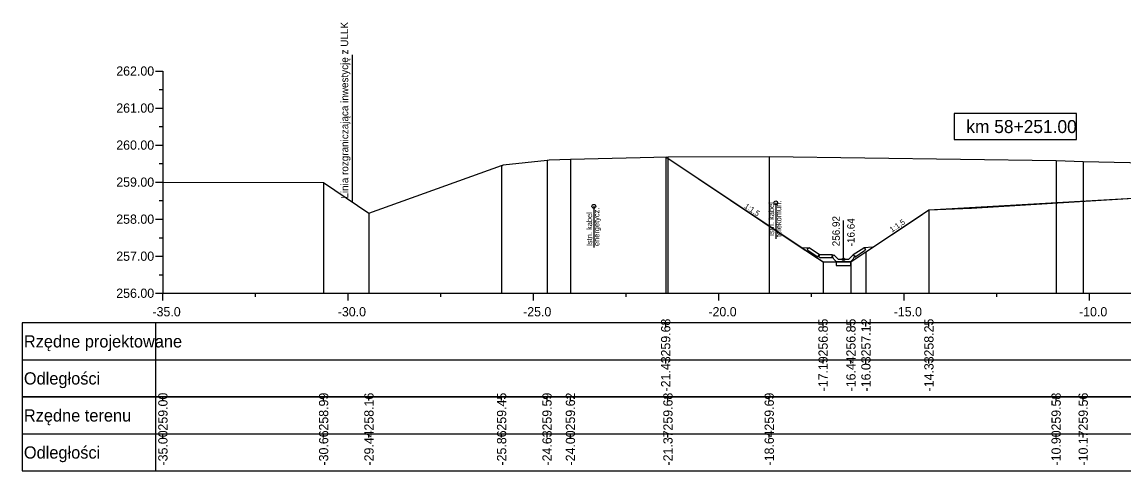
# Model space of a CAD drawing. Extents: x 6516023 to 6560129, y 5513077 to 5529206.
# Drawn here: x 6516441.66 to 6516471.39, y 5514501.31 to 5514513.43 of the extents above; entities that cross this region are included whole.
import ezdxf

# ---------------------------------------------------------------- set-up
doc = ezdxf.new("R2010")
doc.units = 0
for name, color, linetype in [('IR_default', 7, 'Continuous'), ('TOR_PRZEK_P-kable', 7, 'Continuous'), ('TOR_PRZEK_P-odwodnienie', 7, 'Continuous'), ('TOR_PRZEK_P-opisy', 7, 'Continuous'), ('TOR_PRZEK_P-tabelka istniejace', 7, 'Continuous'), ('TOR_PRZEK_P-tabelka projektowane', 7, 'Continuous'), ('TOR_PRZEK_P-teren istniejacy', 7, 'Continuous'), ('TOR_PRZEK_P-uklad odniesienia', 7, 'Continuous'), ('TOR_PRZEK_P-warstwa ochronna II', 7, 'Continuous'), ('TOR_PS_T-granica PKP-projektowana', 7, 'Continuous')]:
    doc.layers.add(name, color=color, linetype=linetype)

msp = doc.modelspace()

# ---------------------------------------------------------------- linework, layer by layer
at = {"layer": 'IR_default'}
msp.add_lwpolyline([(6516459.03, 5514509.785), (6516462.527, 5514507.453), (6516463.124, 5514507.055), (6516463.277, 5514506.953), (6516463.874, 5514506.953), (6516464.027, 5514506.953), (6516464.35, 5514507.168), (6516464.432, 5514507.223), (6516465.788, 5514508.127), (6516466.131, 5514508.355), (6516467.279, 5514508.401), (6516471.952, 5514508.688)], dxfattribs=at)
at = {"layer": 'TOR_PRZEK_P-kable'}
for p, q in [((6516457.091, 5514508.453), (6516457.091, 5514507.344)), ((6516462, 5514508.549), (6516462, 5514507.575))]:
    msp.add_line(p, q, dxfattribs=at)
for centre in [(6516457.091, 5514508.453), (6516462, 5514508.549)]:
    msp.add_circle(centre, 0.05, dxfattribs=at)
at = {"layer": 'TOR_PRZEK_P-odwodnienie'}
for p, q in [((6516463.827, 5514507.023), (6516463.827, 5514508.067)), ((6516463.136, 5514507.078), (6516462.875, 5514507.253)), ((6516463.18, 5514507.145), (6516462.9, 5514507.332)), ((6516463.18, 5514507.145), (6516463.172, 5514507.133)), ((6516463.526, 5514507.143), (6516463.189, 5514507.143)), ((6516463.52, 5514507.118), (6516463.567, 5514507.142)), ((6516463.526, 5514507.143), (6516463.526, 5514507.128)), ((6516463.687, 5514507.023), (6516463.567, 5514507.142)), ((6516463.967, 5514507.023), (6516464.087, 5514507.142)), ((6516464.087, 5514507.142), (6516464.135, 5514507.118)), ((6516464.092, 5514507.149), (6516464.372, 5514507.336)), ((6516464.092, 5514507.149), (6516464.1, 5514507.136)), ((6516464.136, 5514507.082), (6516464.397, 5514507.256)), ((6516463.147, 5514507.095), (6516463.136, 5514507.078)), ((6516463.526, 5514507.063), (6516463.212, 5514507.063)), ((6516463.526, 5514507.083), (6516463.526, 5514507.063)), ((6516463.637, 5514506.953), (6516464.017, 5514506.953)), ((6516463.687, 5514507.023), (6516463.967, 5514507.023)), ((6516464.125, 5514507.099), (6516464.136, 5514507.082))]:
    msp.add_line(p, q, dxfattribs=at)
for points in [[(6516462.694, 5514507.342), (6516462.9, 5514507.332)], [(6516462.85, 5514507.305), (6516462.9, 5514507.332)], [(6516462.85, 5514507.305), (6516462.875, 5514507.253)], [(6516463.172, 5514507.133), (6516463.137, 5514507.114)], [(6516463.137, 5514507.114), (6516463.147, 5514507.095)], [(6516463.162, 5514507.093), (6516463.189, 5514507.143)], [(6516463.526, 5514507.128), (6516463.507, 5514507.093)], [(6516463.567, 5514507.023), (6516463.52, 5514507.118)], [(6516464.087, 5514507.023), (6516464.135, 5514507.118)], [(6516464.1, 5514507.136), (6516464.135, 5514507.118)], [(6516464.135, 5514507.118), (6516464.125, 5514507.099)], [(6516464.619, 5514507.347), (6516464.372, 5514507.336)], [(6516464.422, 5514507.309), (6516464.372, 5514507.336)], [(6516464.422, 5514507.309), (6516464.397, 5514507.256)], [(6516463.162, 5514507.093), (6516463.212, 5514507.063)], [(6516463.277, 5514506.953), (6516463.277, 5514506.954), (6516463.277, 5514506.953), (6516463.277, 5514506.953), (6516463.277, 5514506.953), (6516463.278, 5514506.953), (6516463.277, 5514506.953), (6516463.278, 5514506.954)], [(6516463.507, 5514507.093), (6516463.526, 5514507.083)], [(6516463.637, 5514506.953), (6516463.567, 5514507.023)], [(6516464.027, 5514506.953), (6516463.627, 5514506.953), (6516463.627, 5514506.853), (6516464.027, 5514506.853), (6516464.027, 5514506.953)], [(6516464.017, 5514506.953), (6516464.087, 5514507.023)], [(6516464.027, 5514506.953), (6516464.027, 5514506.954), (6516464.027, 5514506.953), (6516464.027, 5514506.953), (6516464.027, 5514506.953), (6516464.028, 5514506.953), (6516464.027, 5514506.953), (6516464.028, 5514506.954)]]:
    msp.add_lwpolyline(points, dxfattribs=at)
msp.add_circle((6516463.827, 5514507.023), 0.035, dxfattribs=at)
at = {"layer": 'TOR_PRZEK_P-tabelka istniejace'}
for p, q in [((6516441.663, 5514503.306), (6516441.663, 5514501.306)), ((6516445.263, 5514503.306), (6516445.263, 5514501.306)), ((6516445.463, 5514503.206), (6516445.463, 5514503.306)), ((6516449.8, 5514503.206), (6516449.8, 5514503.306)), ((6516451.023, 5514503.206), (6516451.023, 5514503.306)), ((6516454.602, 5514503.206), (6516454.602, 5514503.306)), ((6516455.828, 5514503.206), (6516455.828, 5514503.306)), ((6516456.459, 5514503.206), (6516456.459, 5514503.306)), ((6516459.09, 5514503.206), (6516459.09, 5514503.306)), ((6516461.823, 5514503.206), (6516461.823, 5514503.306)), ((6516469.564, 5514503.206), (6516469.564, 5514503.306)), ((6516470.294, 5514503.206), (6516470.294, 5514503.306)), ((6516441.663, 5514502.306), (6516515.463, 5514502.306)), ((6516445.463, 5514502.206), (6516445.463, 5514502.306)), ((6516449.8, 5514502.206), (6516449.8, 5514502.306)), ((6516451.023, 5514502.206), (6516451.023, 5514502.306)), ((6516454.602, 5514502.206), (6516454.602, 5514502.306)), ((6516455.828, 5514502.206), (6516455.828, 5514502.306)), ((6516456.459, 5514502.206), (6516456.459, 5514502.306)), ((6516459.09, 5514502.206), (6516459.09, 5514502.306)), ((6516461.823, 5514502.206), (6516461.823, 5514502.306)), ((6516469.564, 5514502.206), (6516469.564, 5514502.306)), ((6516470.294, 5514502.206), (6516470.294, 5514502.306))]:
    msp.add_line(p, q, dxfattribs=at)
for points in [[(6516461.823, 5514509.8), (6516461.823, 5514506.306), (6516461.823, 5514506.176), (6516461.823, 5514506.106)], [(6516454.602, 5514509.552), (6516454.602, 5514506.306), (6516454.602, 5514506.176), (6516454.602, 5514506.106)], [(6516455.828, 5514509.695), (6516455.828, 5514506.306), (6516455.828, 5514506.176), (6516455.828, 5514506.106)], [(6516456.459, 5514509.728), (6516456.459, 5514506.306), (6516456.459, 5514506.176), (6516456.459, 5514506.106)], [(6516459.09, 5514509.786), (6516459.09, 5514506.306), (6516459.09, 5514506.176), (6516459.09, 5514506.106)], [(6516469.564, 5514509.69), (6516469.564, 5514506.306), (6516469.564, 5514506.176), (6516469.564, 5514506.106)], [(6516470.294, 5514509.666), (6516470.294, 5514506.306), (6516470.294, 5514506.176), (6516470.294, 5514506.106)], [(6516445.463, 5514509.108), (6516445.463, 5514506.306), (6516445.463, 5514506.176), (6516445.463, 5514506.106)], [(6516449.8, 5514509.097), (6516449.8, 5514506.306), (6516449.8, 5514506.176), (6516449.8, 5514506.106)], [(6516451.023, 5514508.27), (6516451.023, 5514506.306), (6516451.023, 5514506.176), (6516451.023, 5514506.106)]]:
    msp.add_lwpolyline(points, dxfattribs=at)
msp.add_lwpolyline([(6516441.663, 5514503.306), (6516441.663, 5514501.306), (6516515.463, 5514501.306), (6516515.463, 5514503.306)], close=True, dxfattribs=at)
at = {"layer": 'TOR_PRZEK_P-tabelka projektowane'}
for p, q in [((6516441.663, 5514505.306), (6516441.663, 5514503.306)), ((6516445.263, 5514505.306), (6516445.263, 5514503.306)), ((6516459.03, 5514505.206), (6516459.03, 5514505.306)), ((6516463.277, 5514505.206), (6516463.277, 5514505.306)), ((6516464.027, 5514505.206), (6516464.027, 5514505.306)), ((6516464.432, 5514505.206), (6516464.432, 5514505.306)), ((6516466.131, 5514505.206), (6516466.131, 5514505.306)), ((6516441.663, 5514504.306), (6516515.463, 5514504.306)), ((6516459.03, 5514504.206), (6516459.03, 5514504.306)), ((6516463.277, 5514504.206), (6516463.277, 5514504.306)), ((6516464.027, 5514504.206), (6516464.027, 5514504.306)), ((6516464.432, 5514504.206), (6516464.432, 5514504.306)), ((6516466.131, 5514504.206), (6516466.131, 5514504.306))]:
    msp.add_line(p, q, dxfattribs=at)
for points in [[(6516459.03, 5514509.785), (6516459.03, 5514506.306), (6516459.03, 5514506.176), (6516459.03, 5514506.106)], [(6516466.131, 5514508.355), (6516466.131, 5514506.306), (6516466.131, 5514506.176), (6516466.131, 5514506.106)], [(6516464.432, 5514507.223), (6516464.432, 5514506.306), (6516464.432, 5514506.176), (6516464.432, 5514506.106)], [(6516463.277, 5514506.953), (6516463.277, 5514506.306), (6516463.277, 5514506.176), (6516463.277, 5514506.106)], [(6516464.027, 5514506.953), (6516464.027, 5514506.306), (6516464.027, 5514506.176), (6516464.027, 5514506.106)]]:
    msp.add_lwpolyline(points, dxfattribs=at)
msp.add_lwpolyline([(6516441.663, 5514505.306), (6516441.663, 5514503.306), (6516515.463, 5514503.306), (6516515.463, 5514505.306)], close=True, dxfattribs=at)
at = {"layer": 'TOR_PRZEK_P-teren istniejacy'}
msp.add_lwpolyline([(6516445.463, 5514509.108), (6516449.8, 5514509.097), (6516451.023, 5514508.27), (6516454.602, 5514509.552), (6516454.616, 5514509.556), (6516454.64, 5514509.577), (6516455.828, 5514509.695), (6516455.853, 5514509.697), (6516455.887, 5514509.711), (6516456.459, 5514509.728), (6516459.09, 5514509.786), (6516461.823, 5514509.8), (6516469.564, 5514509.69), (6516470.294, 5514509.666), (6516472.392, 5514509.622)], dxfattribs=at)
at = {"layer": 'TOR_PRZEK_P-uklad odniesienia'}
for p, q in [((6516445.263, 5514512.106), (6516445.463, 5514512.106)), ((6516445.463, 5514512.106), (6516445.463, 5514506.106)), ((6516445.363, 5514511.606), (6516445.463, 5514511.606)), ((6516445.263, 5514511.106), (6516445.463, 5514511.106)), ((6516445.363, 5514510.606), (6516445.463, 5514510.606)), ((6516445.263, 5514510.106), (6516445.463, 5514510.106)), ((6516445.363, 5514509.606), (6516445.463, 5514509.606)), ((6516445.263, 5514509.106), (6516445.463, 5514509.106)), ((6516445.363, 5514508.606), (6516445.463, 5514508.606)), ((6516445.263, 5514508.106), (6516445.463, 5514508.106)), ((6516445.363, 5514507.606), (6516445.463, 5514507.606)), ((6516445.263, 5514507.106), (6516445.463, 5514507.106)), ((6516445.363, 5514506.606), (6516445.463, 5514506.606)), ((6516445.263, 5514506.106), (6516445.463, 5514506.106)), ((6516445.463, 5514506.106), (6516515.463, 5514506.106)), ((6516445.463, 5514505.906), (6516445.463, 5514506.106)), ((6516447.963, 5514506.006), (6516447.963, 5514506.106)), ((6516450.463, 5514505.906), (6516450.463, 5514506.106)), ((6516452.963, 5514506.006), (6516452.963, 5514506.106)), ((6516455.463, 5514505.906), (6516455.463, 5514506.106)), ((6516457.963, 5514506.006), (6516457.963, 5514506.106)), ((6516460.463, 5514505.906), (6516460.463, 5514506.106)), ((6516462.963, 5514506.006), (6516462.963, 5514506.106)), ((6516465.463, 5514505.906), (6516465.463, 5514506.106)), ((6516467.963, 5514506.006), (6516467.963, 5514506.106)), ((6516470.463, 5514505.906), (6516470.463, 5514506.106))]:
    msp.add_line(p, q, dxfattribs=at)
msp.add_lwpolyline([(6516470.113, 5514510.956), (6516466.813, 5514510.956), (6516466.813, 5514510.256), (6516470.113, 5514510.256)], close=True, dxfattribs=at)
at = {"layer": 'TOR_PRZEK_P-warstwa ochronna II'}
msp.add_lwpolyline([(6516459.03, 5514509.785), (6516463.277, 5514506.953), (6516464.027, 5514506.953), (6516464.432, 5514507.223), (6516466.131, 5514508.355), (6516471.952, 5514508.688), (6516472.431, 5514509.007), (6516473.019, 5514509.031), (6516481.213, 5514509.359), (6516482.488, 5514509.41), (6516483.763, 5514509.359), (6516491.657, 5514509.043), (6516492.263, 5514509.019), (6516492.742, 5514508.699), (6516494.563, 5514508.527), (6516495.073, 5514508.186), (6516495.473, 5514508.186), (6516497.542, 5514509.565)], dxfattribs=at)
at = {"layer": 'TOR_PS_T-granica PKP-projektowana'}
msp.add_line((6516450.577, 5514508.572), (6516450.577, 5514512.539), dxfattribs=at)

# ---------------------------------------------------------------- texts
at = {"layer": 'TOR_PRZEK_P-kable'}
for s, height, p in [('energetycz.', 0.14999, (6516457.24, 5514507.38)), ('Istn. kabel', 0.14999, (6516461.956, 5514507.651)), ('telekomun.', 0.15, (6516462.15, 5514507.623)), ('Istn. kabel', 0.14999, (6516457.046, 5514507.38))]:
    msp.add_text(s, height=height, rotation=90.0511, dxfattribs=at).set_placement(p)
at = {"layer": 'TOR_PRZEK_P-odwodnienie'}
for s, p in [('256.92', (6516463.727, 5514507.373)), ('-16.64', (6516464.127, 5514507.373))]:
    msp.add_text(s, height=0.2, rotation=90, dxfattribs=at).set_placement(p)
at = {"layer": 'TOR_PRZEK_P-opisy'}
for rotation, p in [(325.9299, (6516461.134, 5514508.424)), (34.0701, (6516465.135, 5514507.742))]:
    msp.add_text('1:1,5', height=0.15, rotation=rotation, dxfattribs=at).set_placement(p)
at = {"layer": 'TOR_PRZEK_P-tabelka istniejace'}
for s, p in [('259.00', (6516445.588, 5514502.398)), ('258.99', (6516449.925, 5514502.398)), ('258.16', (6516451.148, 5514502.398)), ('259.45', (6516454.727, 5514502.397)), ('259.59', (6516455.953, 5514502.398)), ('259.62', (6516456.584, 5514502.4)), ('259.68', (6516459.215, 5514502.398)), ('259.69', (6516461.948, 5514502.398)), ('259.58', (6516469.689, 5514502.398)), ('259.56', (6516470.419, 5514502.398)), ('-35.00', (6516445.588, 5514501.455)), ('-30.66', (6516449.925, 5514501.454)), ('-29.44', (6516451.148, 5514501.455)), ('-25.86', (6516454.727, 5514501.454)), ('-24.63', (6516455.953, 5514501.454)), ('-24.00', (6516456.584, 5514501.455)), ('-21.37', (6516459.215, 5514501.455)), ('-18.64', (6516461.948, 5514501.455)), ('-10.90', (6516469.689, 5514501.455)), ('-10.17', (6516470.419, 5514501.455))]:
    msp.add_text(s, height=0.25, rotation=90, dxfattribs=at).set_placement(p)
for s, p in [('Rzędne terenu', (6516441.713, 5514502.641)), ('Odległości', (6516441.713, 5514501.641))]:
    msp.add_text(s, height=0.33, dxfattribs=at).set_placement(p)
at = {"layer": 'TOR_PRZEK_P-tabelka projektowane'}
for s, p in [('259.68', (6516459.155, 5514504.398)), ('256.85', (6516463.402, 5514504.397)), ('256.85', (6516464.152, 5514504.397)), ('257.12', (6516464.557, 5514504.4)), ('258.25', (6516466.256, 5514504.397)), ('-21.43', (6516459.155, 5514503.454)), ('-17.19', (6516463.402, 5514503.455)), ('-16.44', (6516464.152, 5514503.455)), ('-16.03', (6516464.557, 5514503.454)), ('-14.33', (6516466.256, 5514503.454))]:
    msp.add_text(s, height=0.25, rotation=90, dxfattribs=at).set_placement(p)
for s, p in [('Rzędne projektowane', (6516441.713, 5514504.641)), ('Odległości', (6516441.713, 5514503.641))]:
    msp.add_text(s, height=0.33, dxfattribs=at).set_placement(p)
at = {"layer": 'TOR_PRZEK_P-uklad odniesienia'}
for s, height, p in [('262.00', 0.25, (6516444.205, 5514511.981)), ('261.00', 0.25, (6516444.205, 5514510.981)), ('km 58+251.00', 0.35, (6516467.141, 5514510.431)), ('260.00', 0.25, (6516444.205, 5514509.981)), ('259.00', 0.25, (6516444.205, 5514508.981)), ('258.00', 0.25, (6516444.205, 5514507.981)), ('257.00', 0.25, (6516444.205, 5514506.981)), ('256.00', 0.25, (6516444.205, 5514505.981)), ('-', 0.0001, (6516445.463, 5514506.106)), ('-35.0', 0.25, (6516445.182, 5514505.481)), ('-30.0', 0.25, (6516450.182, 5514505.481)), ('-25.0', 0.25, (6516455.182, 5514505.481)), ('-20.0', 0.25, (6516460.182, 5514505.481)), ('-15.0', 0.25, (6516465.182, 5514505.481)), ('-10.0', 0.25, (6516470.182, 5514505.481))]:
    msp.add_text(s, height=height, dxfattribs=at).set_placement(p)
at = {"layer": 'TOR_PS_T-granica PKP-projektowana'}
msp.add_text('Linia rozgraniczająca inwestycję z ULLK', height=0.2, rotation=90.0511, dxfattribs=at).set_placement((6516450.466, 5514508.66))

doc.saveas('drawing.dxf')
